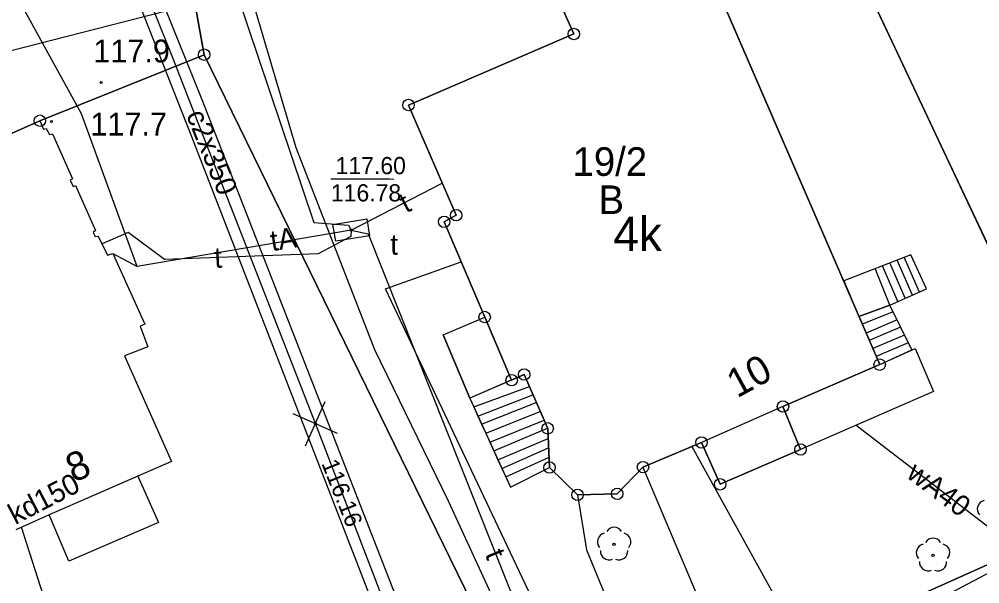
# Model space of a CAD drawing. Extents: x 6434771 to 6436222, y 5663454 to 5664782.
# Drawn here: x 6435005.65 to 6435047.59, y 5664154.03 to 5664178.69 of the extents above; entities that cross this region are included whole.
import ezdxf

# ---------------------------------------------------------------- set-up
doc = ezdxf.new("R2010")
doc.units = 0
for name, color, linetype in [('Warstwa 1', 7, 'Continuous'), ('Warstwa 10', 7, 'Continuous'), ('Warstwa 11', 7, 'Continuous'), ('Warstwa 12', 7, 'Continuous'), ('Warstwa 13', 7, 'Continuous'), ('Warstwa 14', 7, 'Continuous'), ('Warstwa 15', 7, 'Continuous'), ('Warstwa 19', 7, 'Continuous'), ('Warstwa 2', 7, 'Continuous'), ('Warstwa 36', 7, 'Continuous'), ('Warstwa 4', 7, 'Continuous'), ('Warstwa 5', 7, 'Continuous'), ('Warstwa 6', 7, 'Continuous'), ('Warstwa 7', 7, 'Continuous'), ('Warstwa 8', 7, 'Continuous')]:
    doc.layers.add(name, color=color, linetype=linetype)

msp = doc.modelspace()

# ---------------------------------------------------------------- linework, layer by layer
at = {"layer": 'Warstwa 1'}
for p, q in [((6435035.934, 5664194.344), (6435053.367, 5664157.31)), ((6435035.934, 5664194.344), (6435053.367, 5664157.31)), ((6435012.187, 5664185.691), (6435013.733, 5664177.142)), ((6435012.187, 5664185.691), (6435013.733, 5664177.142)), ((6435035.362, 5664181.77), (6435043.222, 5664163.603)), ((6435029.34, 5664179.223), (6435029.866, 5664178.046)), ((6435022.648, 5664174.944), (6435029.866, 5664178.046)), ((6435006.558, 5664174.258), (6435013.733, 5664177.142)), ((6435006.558, 5664174.258), (6435013.733, 5664177.142)), ((6435013.733, 5664177.142), (6435028.791, 5664146.287)), ((6435013.733, 5664177.142), (6435028.791, 5664146.287)), ((6435022.648, 5664174.944), (6435024.729, 5664170.128)), ((6434997.186, 5664170.091), (6435006.558, 5664174.258)), ((6434997.186, 5664170.091), (6435006.558, 5664174.258)), ((6435024.206, 5664169.844), (6435024.729, 5664170.128)), ((6435024.206, 5664169.844), (6435025.976, 5664165.682)), ((6435025.976, 5664165.682), (6435027.152, 5664162.928)), ((6435039, 5664161.774), (6435043.222, 5664163.603)), ((6435027.152, 5664162.928), (6435027.695, 5664163.171)), ((6435027.695, 5664163.171), (6435028.727, 5664160.819)), ((6435039, 5664161.774), (6435039.767, 5664159.895)), ((6435028.727, 5664160.819), (6435028.806, 5664159.108)), ((6435032.887, 5664159.128), (6435035.44, 5664160.207)), ((6435035.44, 5664160.207), (6435036.258, 5664158.377)), ((6435036.258, 5664158.377), (6435039.767, 5664159.895)), ((6435028.806, 5664159.108), (6435030.032, 5664157.913)), ((6435031.763, 5664157.962), (6435032.887, 5664159.128)), ((6435030.032, 5664157.913), (6435031.763, 5664157.962)), ((6435028.791, 5664146.287), (6435053.367, 5664157.31)), ((6435028.791, 5664146.287), (6435053.367, 5664157.31))]:
    msp.add_line(p, q, dxfattribs=at)
msp.add_lwpolyline([(6435035.362, 5664181.77), (6435043.222, 5664163.603), (6435044.771, 5664164.315), (6435045.578, 5664162.425), (6435039.767, 5664159.895), (6435036.258, 5664158.377), (6435035.44, 5664160.207), (6435032.887, 5664159.128), (6435031.763, 5664157.962), (6435030.032, 5664157.913), (6435028.806, 5664159.108), (6435028.727, 5664160.819), (6435027.695, 5664163.171), (6435027.152, 5664162.928), (6435025.323, 5664162.14), (6435024.156, 5664164.904), (6435025.976, 5664165.682), (6435024.206, 5664169.844), (6435024.729, 5664170.128), (6435022.648, 5664174.944), (6435029.866, 5664178.046), (6435029.34, 5664179.223)], close=True, dxfattribs=at)
msp.add_lwpolyline([(6434997.186, 5664170.091), (6435006.558, 5664174.258), (6435006.713, 5664173.886), (6435006.833, 5664173.925), (6435006.98, 5664173.653), (6435007.101, 5664173.682), (6435007.977, 5664171.721), (6435007.876, 5664171.662), (6435008.003, 5664171.381), (6435008.113, 5664171.429), (6435008.99, 5664169.458), (6435008.889, 5664169.37), (6435008.976, 5664169.199), (6435009.107, 5664169.217), (6435009.507, 5664168.392), (6435009.748, 5664168.459), (6435011.14, 5664165.372), (6435010.929, 5664165.285), (6435011.268, 5664164.38), (6435010.253, 5664163.983), (6435012.308, 5664159.367), (6435010.83, 5664158.725), (6435011.735, 5664156.714), (6435007.825, 5664155.021), (6435006.959, 5664157.042), (6435005.501, 5664156.389)], dxfattribs=at)
at = {"layer": 'Warstwa 10'}
for centre in [(6435029.866, 5664178.046), (6435013.733, 5664177.142), (6435022.648, 5664174.944), (6435006.558, 5664174.258), (6435024.206, 5664169.844), (6435024.729, 5664170.128), (6435025.976, 5664165.682), (6435043.222, 5664163.603), (6435027.695, 5664163.171), (6435027.152, 5664162.928), (6435039, 5664161.774), (6435028.727, 5664160.819), (6435035.44, 5664160.207), (6435039.767, 5664159.895), (6435028.806, 5664159.108), (6435032.887, 5664159.128), (6435036.258, 5664158.377), (6435030.032, 5664157.913), (6435031.763, 5664157.962)]:
    msp.add_circle(centre, 0.25, dxfattribs=at)
at = {"layer": 'Warstwa 11'}
for centre in [(6435031.626, 5664155.753), (6435045.552, 5664155.275)]:
    msp.add_circle(centre, 0.05, dxfattribs=at)
for centre, start, end in [((6435047.858, 5664157.298), 102.1471, 221.8529), ((6435031.269, 5664155.869), 102.1471, 221.8529), ((6435031.626, 5664156.128), 30.1471, 149.8529), ((6435031.983, 5664155.869), 318.1471, 77.8529), ((6435045.552, 5664155.65), 30.1471, 149.8529), ((6435031.406, 5664155.45), 174.1471, 293.8529), ((6435031.846, 5664155.45), 246.1471, 5.8529), ((6435045.195, 5664155.391), 102.1471, 221.8529), ((6435045.909, 5664155.391), 318.1471, 77.8529), ((6435045.332, 5664154.972), 174.1471, 293.8529), ((6435045.772, 5664154.972), 246.1471, 5.8529)]:
    msp.add_arc(centre, 0.375, start, end, dxfattribs=at)
at = {"layer": 'Warstwa 12'}
for points in [[(6434987.031, 5664197.597), (6434987.827, 5664194.197), (6434992.688, 5664186.797), (6435000.072, 5664178.837), (6435004.662, 5664177.161), (6435015.136, 5664179.855), (6435018.515, 5664169.813), (6435020.034, 5664169.695), (6435020.152, 5664169.483)], [(6435010.801, 5664167.886), (6435008.371, 5664174.556), (6435000.897, 5664188.157), (6434995.146, 5664197.499)], [(6435019.626, 5664139.809), (6435018.634, 5664142.033), (6435016.06, 5664147.522), (6435022.577, 5664150.649), (6435018.584, 5664161.028), (6435012.303, 5664177.144), (6435007.748, 5664188.512), (6435013.099, 5664190.457), (6435014.152, 5664190.815)], [(6435020.152, 5664169.483), (6435024.125, 5664171.525)], [(6435020.152, 5664169.483), (6435020.128, 5664169.194), (6435018.708, 5664168.441), (6435011.995, 5664168.202), (6435010.409, 5664169.371), (6435009.271, 5664168.88)], [(6435020.152, 5664169.483), (6435010.801, 5664167.886)], [(6435020.152, 5664169.483), (6435020.889, 5664169.324), (6435033.108, 5664138.614)], [(6435009.748, 5664168.459), (6435010.801, 5664167.886)], [(6435031.896, 5664137.628), (6435032.698, 5664143.569), (6435021.64, 5664166.915), (6435024.952, 5664168.09)], [(6435057.419, 5664143.05), (6435053.7, 5664152.1), (6435042.192, 5664160.951)], [(6435035.018, 5664160.028), (6435043.659, 5664144.387)], [(6435019.626, 5664139.809), (6435022.416, 5664140.963), (6435055.23, 5664158.358), (6435068.744, 5664125.591), (6435099.686, 5664108.946), (6435098.164, 5664105.514), (6435105.16, 5664101.869), (6435107.178, 5664104.995), (6435126.607, 5664094.829), (6435146.59, 5664084.207), (6435148.447, 5664083.164)], [(6435014.456, 5664130.475), (6435014.121, 5664131.185), (6435013.602, 5664132.355), (6435013.249, 5664133.094), (6435005.756, 5664156.503)]]:
    msp.add_lwpolyline(points, dxfattribs=at)
at = {"layer": 'Warstwa 13'}
for centre in [(6435009.228, 5664175.923), (6435007.063, 5664174.22)]:
    msp.add_circle(centre, 0.045, dxfattribs=at)
at = {"layer": 'Warstwa 14'}
msp.add_lwpolyline([(6435019.252, 5664171.715), (6435021.82, 5664171.715), (6435022.015, 5664171.7)], dxfattribs=at)
for centre in [(6435020.152, 5664169.483), (6435018.584, 5664161.028)]:
    msp.add_circle(centre, 0.045, dxfattribs=at)
at = {"layer": 'Warstwa 19'}
for points in [[(6435018.156, 5664160.057), (6435019.012, 5664161.999)], [(6435019.555, 5664160.6), (6435017.613, 5664161.456)]]:
    msp.add_lwpolyline(points, dxfattribs=at)
at = {"layer": 'Warstwa 2'}
for points in [[(6435013.733, 5664177.142), (6435012.187, 5664185.691), (6435010.016, 5664197.319)], [(6435034.656, 5664197.02), (6435035.085, 5664196.125), (6435035.934, 5664194.344), (6435053.367, 5664157.31), (6435056.514, 5664150.778)], [(6435013.733, 5664177.142), (6435006.558, 5664174.258)], [(6435031.801, 5664139.908), (6435028.791, 5664146.287), (6435013.733, 5664177.142)]]:
    msp.add_lwpolyline(points, dxfattribs=at)
at = {"layer": 'Warstwa 36'}
for points in [[(6435041.663, 5664167.262), (6435042.312, 5664165.709), (6435043.661, 5664166.207), (6435045.26, 5664166.908), (6435044.578, 5664168.406)], [(6435043.222, 5664163.603), (6435044.62, 5664164.246), (6435043.664, 5664166.208), (6435042.312, 5664165.709)], [(6435027.695, 5664163.171), (6435025.323, 5664162.14), (6435027.106, 5664158.248), (6435028.806, 5664159.108), (6435028.727, 5664160.819)]]:
    msp.add_lwpolyline(points, close=True, dxfattribs=at)
for points in [[(6435044.333, 5664166.502), (6435043.661, 5664168.047)], [(6435044.66, 5664166.645), (6435043.978, 5664168.171)], [(6435044.955, 5664166.775), (6435044.286, 5664168.292)], [(6435043.661, 5664166.207), (6435043.025, 5664167.796)], [(6435044.016, 5664166.363), (6435043.345, 5664167.922)], [(6435043.807, 5664165.915), (6435042.458, 5664165.372)], [(6435043.98, 5664165.559), (6435042.626, 5664164.982)], [(6435044.134, 5664165.243), (6435042.764, 5664164.662)], [(6435044.305, 5664164.892), (6435042.92, 5664164.303)], [(6435044.471, 5664164.551), (6435043.07, 5664163.955)], [(6435025.498, 5664161.758), (6435027.926, 5664162.646)], [(6435025.682, 5664161.356), (6435028.082, 5664162.29)], [(6435025.842, 5664161.007), (6435028.229, 5664161.955)], [(6435026.02, 5664160.617), (6435028.4, 5664161.564)], [(6435026.203, 5664160.217), (6435028.572, 5664161.172)], [(6435026.379, 5664159.835), (6435028.72, 5664160.834)], [(6435026.555, 5664159.451), (6435028.747, 5664160.383)], [(6435026.73, 5664159.069), (6435028.767, 5664159.971)], [(6435026.897, 5664158.703), (6435028.786, 5664159.561)]]:
    msp.add_lwpolyline(points, dxfattribs=at)
at = {"layer": 'Warstwa 4'}
for points in [[(6435029.34, 5664179.223), (6435035.362, 5664181.77), (6435043.222, 5664163.603), (6435039, 5664161.774), (6435035.44, 5664160.207), (6435032.887, 5664159.128), (6435031.763, 5664157.962), (6435030.032, 5664157.913), (6435028.806, 5664159.108), (6435028.727, 5664160.819), (6435027.695, 5664163.171), (6435027.152, 5664162.928), (6435025.976, 5664165.682), (6435024.206, 5664169.844), (6435024.729, 5664170.128), (6435022.648, 5664174.944), (6435029.866, 5664178.046)], [(6435019.474, 5664168.99), (6435019.351, 5664169.73), (6435020.83, 5664169.976), (6435020.953, 5664169.236)]]:
    msp.add_lwpolyline(points, close=True, dxfattribs=at)
msp.add_lwpolyline([(6434997.186, 5664170.091), (6435006.558, 5664174.258), (6435006.713, 5664173.886), (6435006.833, 5664173.925), (6435006.98, 5664173.653), (6435007.101, 5664173.682), (6435007.977, 5664171.721), (6435007.876, 5664171.662), (6435008.003, 5664171.381), (6435008.113, 5664171.429), (6435008.99, 5664169.458), (6435008.889, 5664169.37), (6435008.976, 5664169.199), (6435009.107, 5664169.217), (6435009.507, 5664168.392), (6435009.748, 5664168.459), (6435011.14, 5664165.372), (6435010.929, 5664165.285), (6435011.268, 5664164.38), (6435010.253, 5664163.983), (6435012.308, 5664159.367), (6435010.83, 5664158.725), (6435006.959, 5664157.042), (6435005.501, 5664156.389)], dxfattribs=at)
at = {"layer": 'Warstwa 6'}
for points in [[(6434966.511, 5664111.348), (6434966.745, 5664110.855), (6435005.126, 5664127.892), (6434991.193, 5664160.803), (6434988.709, 5664166.294), (6434997.186, 5664170.091), (6435006.558, 5664174.258), (6435013.733, 5664177.142), (6435012.187, 5664185.691), (6435007.519, 5664210.7), (6435006.56, 5664215.742), (6434998.24, 5664214.973), (6434996.267, 5664214.737), (6434994.555, 5664214.567), (6434987.095, 5664213.858), (6434986.963, 5664214.489), (6434957.607, 5664212.574)], [(6435053.367, 5664157.31), (6435056.616, 5664150.55), (6435087.866, 5664164.393), (6435081.442, 5664178.072), (6435069.553, 5664203.098), (6435063.671, 5664215.371), (6435037.535, 5664205.136), (6435041.458, 5664197.068), (6435035.934, 5664194.344)], [(6435028.791, 5664146.287), (6435053.367, 5664157.31), (6435035.934, 5664194.344), (6435035.085, 5664196.125), (6435012.187, 5664185.691), (6435013.733, 5664177.142)], [(6435035.362, 5664181.77), (6435033.981, 5664185.007), (6435027.919, 5664182.42), (6435029.34, 5664179.223), (6435029.866, 5664178.046), (6435022.648, 5664174.944), (6435024.729, 5664170.128), (6435024.206, 5664169.844), (6435025.976, 5664165.682), (6435027.152, 5664162.928), (6435027.695, 5664163.171), (6435028.727, 5664160.819), (6435028.806, 5664159.108), (6435030.032, 5664157.913), (6435031.763, 5664157.962), (6435032.887, 5664159.128), (6435035.44, 5664160.207), (6435036.258, 5664158.377), (6435039.767, 5664159.895), (6435039, 5664161.774), (6435043.222, 5664163.603)], [(6435005.126, 5664127.892), (6435031.901, 5664139.679), (6435028.791, 5664146.287), (6435013.733, 5664177.142), (6435006.558, 5664174.258), (6434997.186, 5664170.091), (6434988.709, 5664166.294), (6434991.193, 5664160.803)]]:
    msp.add_lwpolyline(points, close=True, dxfattribs=at)
msp.add_lwpolyline([(6435154.317, 5664193.62), (6435126.513, 5664181.966), (6435125.504, 5664182.038), (6435125.272, 5664181.021), (6435107.483, 5664172.986), (6435106.188, 5664173.422), (6435105.652, 5664172.158), (6435087.866, 5664164.393), (6435056.616, 5664150.55), (6435053.367, 5664157.31), (6435028.791, 5664146.287), (6435031.901, 5664139.679), (6435005.126, 5664127.892), (6434966.745, 5664110.855), (6434952.266, 5664104.5), (6434948.727, 5664102.903), (6434931.239, 5664095.834), (6434926.085, 5664094.676), (6434921.671, 5664093.57), (6434922.26, 5664091.072), (6434915.951, 5664089.559), (6434912.546, 5664089.14), (6434910.046, 5664089.201), (6434957.736, 5664068.872)], dxfattribs=at)
msp.add_circle((6435020.152, 5664169.483), 0.045, dxfattribs=at)
at = {"layer": 'Warstwa 7'}
msp.add_lwpolyline([(6435032.887, 5664159.128), (6435041.901, 5664137.793)], dxfattribs=at)
at = {"layer": 'Warstwa 8'}
for p, q in [((6435014.506, 5664184.003), (6435017.734, 5664173.083)), ((6435029.34, 5664179.223), (6435029.866, 5664178.046)), ((6435022.648, 5664174.944), (6435029.866, 5664178.046)), ((6435022.648, 5664174.944), (6435024.729, 5664170.128)), ((6435017.734, 5664173.083), (6435021.168, 5664164.271)), ((6435024.206, 5664169.844), (6435024.729, 5664170.128)), ((6435024.206, 5664169.844), (6435025.976, 5664165.682)), ((6435024.156, 5664164.904), (6435025.976, 5664165.682)), ((6435024.156, 5664164.904), (6435025.323, 5664162.14)), ((6435021.168, 5664164.271), (6435024.388, 5664157.651)), ((6435025.323, 5664162.14), (6435025.498, 5664161.758)), ((6435025.498, 5664161.758), (6435025.682, 5664161.356)), ((6435025.682, 5664161.356), (6435025.842, 5664161.007)), ((6435025.842, 5664161.007), (6435026.021, 5664160.617)), ((6435026.021, 5664160.617), (6435026.204, 5664160.217)), ((6435026.204, 5664160.217), (6435026.379, 5664159.835)), ((6435026.379, 5664159.835), (6435026.555, 5664159.451)), ((6435026.555, 5664159.451), (6435026.73, 5664159.069)), ((6435026.73, 5664159.069), (6435026.897, 5664158.703)), ((6435027.106, 5664158.248), (6435028.806, 5664159.108)), ((6435028.806, 5664159.108), (6435030.032, 5664157.913)), ((6435026.897, 5664158.703), (6435027.106, 5664158.248)), ((6435030.032, 5664157.913), (6435030.423, 5664155.518)), ((6435024.388, 5664157.651), (6435027.857, 5664150.098)), ((6435030.423, 5664155.518), (6435036.049, 5664141.779))]:
    msp.add_line(p, q, dxfattribs=at)
msp.add_lwpolyline([(6435012.914, 5664190.972), (6435013.261, 5664190.008), (6435008.363, 5664188.261), (6435013.621, 5664175.185), (6435023.254, 5664150.491), (6435016.688, 5664147.329), (6435019.088, 5664142.238), (6435018.18, 5664141.829), (6435015.388, 5664147.792), (6435021.977, 5664150.882), (6435013.196, 5664173.55), (6435007.151, 5664188.891)], close=True, dxfattribs=at)

# ---------------------------------------------------------------- texts
at = {"layer": 'Warstwa 13'}
for s, p in [('117.9', (6435008.887, 5664176.801)), ('117.7', (6435008.759, 5664173.611))]:
    msp.add_text(s, height=1, dxfattribs=at).set_placement(p)
for s, rotation, p in [('c2x350', 291.985, (6435012.928, 5664174.519)), ('t', 27.8916, (6435022.548, 5664170.206)), ('tA', 8.8064, (6435016.691, 5664168.559)), ('t', 2.733, (6435014.192, 5664167.828)), ('wA40', 323.131, (6435044.34, 5664158.71)), ('t', 292.3918, (6435025.975, 5664155.323))]:
    msp.add_text(s, height=0.9, rotation=rotation, dxfattribs=at).set_placement(p)
at = {"layer": 'Warstwa 14'}
msp.add_text('116.78', height=0.75, dxfattribs=at).set_placement((6435019.262, 5664170.733))
for s, height, rotation, p in [('10', 1.25, 28.7625, (6435036.995, 5664162.124)), ('8', 1.25, 23.5658, (6435008.034, 5664158.436)), ('116.16', 0.75, 291.7387, (6435018.837, 5664159.292))]:
    msp.add_text(s, height=height, rotation=rotation, dxfattribs=at).set_placement(p)
at = {"layer": 'Warstwa 15'}
msp.add_text('19/2', height=1.25, dxfattribs=at).set_placement((6435029.813, 5664171.849))
at = {"layer": 'Warstwa 2'}
msp.add_text('B', height=1.25, dxfattribs=at).set_placement((6435030.945, 5664170.181))
at = {"layer": 'Warstwa 5'}
for s, height, p in [('4k', 1.5, (6435031.594, 5664168.562)), ('t', 0.9, (6435021.858, 5664168.405))]:
    msp.add_text(s, height=height, dxfattribs=at).set_placement(p)
at = {"layer": 'Warstwa 6'}
msp.add_text('117.60', height=0.75, dxfattribs=at).set_placement((6435019.468, 5664171.924))
at = {"layer": 'Warstwa 7'}
msp.add_text('kd150', height=0.9, rotation=27.4848, dxfattribs=at).set_placement((6435005.477, 5664156.596))

doc.saveas('drawing.dxf')
